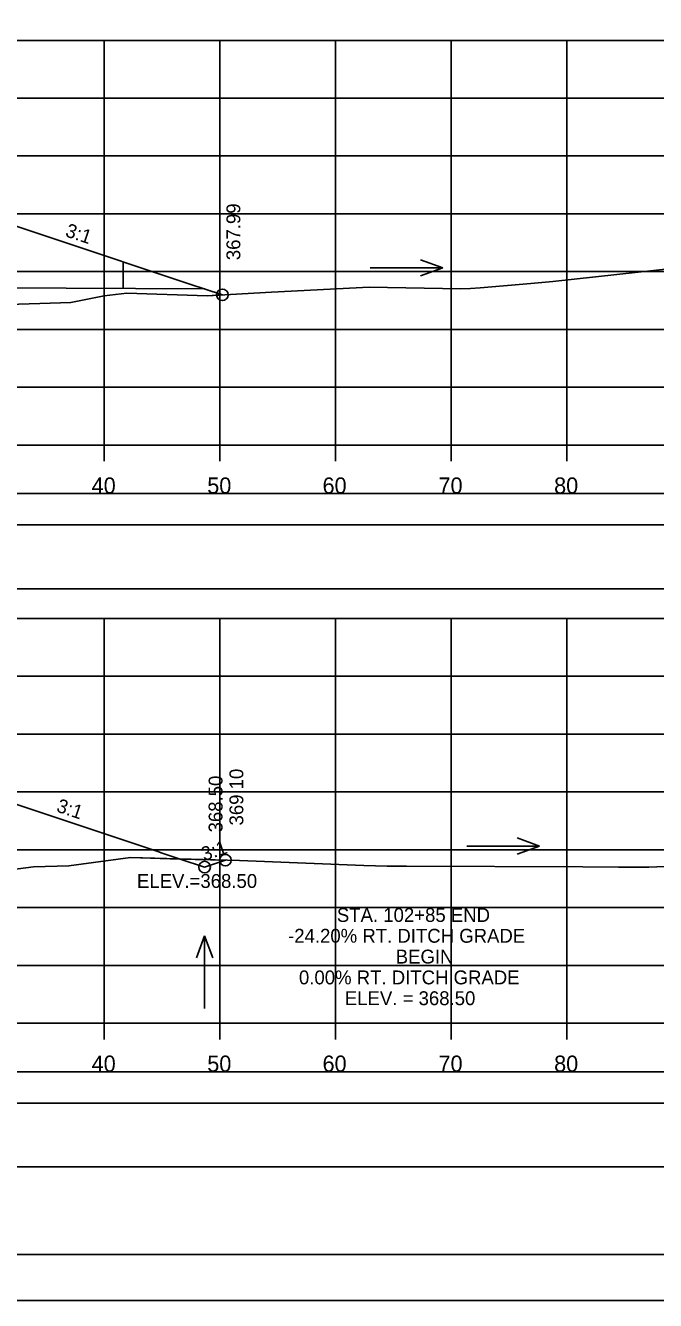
# Model space of a CAD drawing. Extents: x -37291014 to -37290680, y -936053 to -933067.
# Drawn here: x -37290809.9 to -37290755.4, y -935413.3 to -935303 of the extents above; entities that cross this region are included whole.
import ezdxf

# ---------------------------------------------------------------- set-up
doc = ezdxf.new("R2010")
doc.units = 0
for name, color, linetype in [('Default', 7, 'Continuous'), ('R_Axis', 7, 'Continuous'), ('R_Axis Annot', 7, 'Continuous'), ('R_Border', 7, 'Continuous'), ('R_Contours', 7, 'Continuous'), ('R_Exist Surface', 7, 'Continuous'), ('R_Fin Surface', 7, 'Continuous'), ('R_Grid', 7, 'Continuous'), ('R_No Plot', 7, 'Continuous'), ('R_Water', 7, 'Continuous'), ('R_Water Annot', 7, 'Continuous'), ('R_Xsect Elev', 7, 'Continuous'), ('R_Xsect Slope', 7, 'Continuous')]:
    doc.layers.add(name, color=color, linetype=linetype)

msp = doc.modelspace()

# ---------------------------------------------------------------- linework, layer by layer
at = {"layer": 'Default'}
for points in [[(-37290992.48, -935346.22), (-37290693.72, -935346.22), (-37290693.72, -935343.51), (-37290992.48, -935343.51)], [(-37290992.48, -935351.74), (-37290693.72, -935351.74), (-37290693.72, -935346.22), (-37290992.48, -935346.22)], [(-37290992.48, -935396.22), (-37290693.72, -935396.22), (-37290693.72, -935393.51), (-37290992.48, -935393.51)], [(-37290992.48, -935401.74), (-37290693.72, -935401.74), (-37290693.72, -935396.22), (-37290992.48, -935396.22)]]:
    msp.add_lwpolyline(points, close=True, dxfattribs=at)
at = {"layer": 'R_Axis'}
for p, q in [((-37290993.1, -935339.31), (-37290693.1, -935339.31)), ((-37290803.1, -935340.71), (-37290803.1, -935339.31)), ((-37290793.1, -935340.71), (-37290793.1, -935339.31)), ((-37290783.1, -935340.71), (-37290783.1, -935339.31)), ((-37290773.1, -935340.71), (-37290773.1, -935339.31)), ((-37290763.1, -935340.71), (-37290763.1, -935339.31)), ((-37290993.1, -935389.31), (-37290693.1, -935389.31)), ((-37290803.1, -935390.71), (-37290803.1, -935389.31)), ((-37290793.1, -935390.71), (-37290793.1, -935389.31)), ((-37290783.1, -935390.71), (-37290783.1, -935389.31)), ((-37290773.1, -935390.71), (-37290773.1, -935389.31)), ((-37290763.1, -935390.71), (-37290763.1, -935389.31))]:
    msp.add_line(p, q, dxfattribs=at)
at = {"layer": 'R_Border'}
msp.add_line((-37290684.92, -935409.31), (-37291001.1, -935409.31), dxfattribs=at)
at = {"layer": 'R_Contours'}
msp.add_line((-37290792.62, -935375.21), (-37290796.53, -935375.11), dxfattribs=at)
for points in [[(-37290792.88, -935326.32), (-37290795.77, -935325.36), (-37290818.93, -935317.64)], [(-37290818.6, -935327.39), (-37290805.99, -935326.98), (-37290803.1, -935326.4), (-37290801.15, -935326.18), (-37290794.2, -935326.39), (-37290792.88, -935326.32)], [(-37290796.53, -935375.11), (-37290798.19, -935374.57), (-37290798.39, -935374.5), (-37290818.2, -935367.88), (-37290818.93, -935367.64)], [(-37290811.63, -935376.11), (-37290809.22, -935375.78), (-37290806.15, -935375.7), (-37290800.84, -935374.99), (-37290796.53, -935375.11)], [(-37290796.53, -935375.11), (-37290794.42, -935375.81), (-37290792.62, -935375.21)]]:
    msp.add_lwpolyline(points, dxfattribs=at)
at = {"layer": 'R_Exist Surface'}
for points in [[(-37290818.6, -935327.39), (-37290805.99, -935326.98), (-37290803.1, -935326.4), (-37290801.15, -935326.18), (-37290794.2, -935326.39), (-37290788.63, -935326.1), (-37290780.19, -935325.66), (-37290772.26, -935325.79), (-37290771.43, -935325.76), (-37290770.59, -935325.71), (-37290766.21, -935325.33), (-37290764.29, -935325.16), (-37290747.96, -935323.37)], [(-37290811.63, -935376.11), (-37290809.22, -935375.78), (-37290806.15, -935375.7), (-37290800.84, -935374.99), (-37290791.41, -935375.24), (-37290780.65, -935375.67), (-37290778.62, -935375.73), (-37290776.96, -935375.74), (-37290761.7, -935375.8), (-37290758.62, -935375.82), (-37290756, -935375.83), (-37290752.56, -935375.66)]]:
    msp.add_lwpolyline(points, dxfattribs=at)
at = {"layer": 'R_Fin Surface'}
for points in [[(-37290818.93, -935317.64), (-37290795.77, -935325.36), (-37290792.88, -935326.32)], [(-37290818.2, -935367.88), (-37290798.39, -935374.5), (-37290798.19, -935374.57), (-37290796.53, -935375.11), (-37290794.42, -935375.81), (-37290792.62, -935375.21)]]:
    msp.add_lwpolyline(points, dxfattribs=at)
at = {"layer": 'R_Grid'}
for p, q in [((-37290993.1, -935304.31), (-37290693.1, -935304.31)), ((-37290803.1, -935339.31), (-37290803.1, -935304.31)), ((-37290793.1, -935339.31), (-37290793.1, -935304.31)), ((-37290783.1, -935339.31), (-37290783.1, -935304.31)), ((-37290773.1, -935339.31), (-37290773.1, -935304.31)), ((-37290763.1, -935339.31), (-37290763.1, -935304.31)), ((-37290993.1, -935309.31), (-37290693.1, -935309.31)), ((-37290993.1, -935314.31), (-37290693.1, -935314.31)), ((-37290993.1, -935319.31), (-37290693.1, -935319.31)), ((-37290993.1, -935324.31), (-37290693.1, -935324.31)), ((-37290993.1, -935329.31), (-37290693.1, -935329.31)), ((-37290993.1, -935334.31), (-37290693.1, -935334.31)), ((-37290993.1, -935339.31), (-37290693.1, -935339.31)), ((-37290993.1, -935354.31), (-37290693.1, -935354.31)), ((-37290803.1, -935389.31), (-37290803.1, -935354.31)), ((-37290793.1, -935389.31), (-37290793.1, -935354.31)), ((-37290783.1, -935389.31), (-37290783.1, -935354.31)), ((-37290773.1, -935389.31), (-37290773.1, -935354.31)), ((-37290763.1, -935389.31), (-37290763.1, -935354.31)), ((-37290993.1, -935359.31), (-37290693.1, -935359.31)), ((-37290993.1, -935364.31), (-37290693.1, -935364.31)), ((-37290993.1, -935369.31), (-37290693.1, -935369.31)), ((-37290993.1, -935374.31), (-37290693.1, -935374.31)), ((-37290993.1, -935379.31), (-37290693.1, -935379.31)), ((-37290993.1, -935384.31), (-37290693.1, -935384.31)), ((-37290993.1, -935389.31), (-37290693.1, -935389.31))]:
    msp.add_line(p, q, dxfattribs=at)
at = {"layer": 'R_No Plot'}
msp.add_line((-37291013.5, -935413.29), (-37290680.17, -935413.29), dxfattribs=at)
for points in [[(-37291013.51, -935199.96), (-37290680.17, -935199.96), (-37290680.17, -935413.29), (-37291013.51, -935413.29)], [(-37290767.18, -935203.85), (-37290747.56, -935203.85), (-37290747.56, -935213.73), (-37290731.45, -935213.73), (-37290708.25, -935213.73), (-37290708.25, -935238.06), (-37290684.92, -935238.06), (-37290684.92, -935409.31), (-37291001.1, -935409.31), (-37291001.1, -935203.85)]]:
    msp.add_lwpolyline(points, close=True, dxfattribs=at)
for centre in [(-37290792.88, -935326.32), (-37290792.62, -935375.21), (-37290794.42, -935375.81)]:
    msp.add_circle(centre, 0.5, dxfattribs=at)
at = {"layer": 'R_Water'}
for p, q in [((-37290801.47, -935325.77), (-37290801.46, -935323.47)), ((-37290891.52, -935325.31), (-37290794.41, -935325.81))]:
    msp.add_line(p, q, dxfattribs=at)
at = {"layer": 'R_Water Annot'}
for p, q in [((-37290773.82, -935323.98), (-37290775.75, -935323.28)), ((-37290780.11, -935323.98), (-37290773.82, -935323.98)), ((-37290773.82, -935323.98), (-37290775.75, -935324.68)), ((-37290771.74, -935373.99), (-37290765.45, -935373.99)), ((-37290765.45, -935373.99), (-37290767.38, -935373.29)), ((-37290765.45, -935373.99), (-37290767.38, -935374.69)), ((-37290794.42, -935381.74), (-37290795.12, -935383.66)), ((-37290794.42, -935388.03), (-37290794.42, -935381.74)), ((-37290794.42, -935381.74), (-37290793.72, -935383.66))]:
    msp.add_line(p, q, dxfattribs=at)

# ---------------------------------------------------------------- texts
at = {"layer": 'R_Axis Annot'}
for s, p in [('40', (-37290804.19, -935343.51)), ('50', (-37290794.19, -935343.51)), ('60', (-37290784.22, -935343.51)), ('70', (-37290774.19, -935343.51)), ('80', (-37290764.19, -935343.51)), ('40', (-37290804.19, -935393.51)), ('50', (-37290794.19, -935393.51)), ('60', (-37290784.22, -935393.51)), ('70', (-37290774.19, -935393.51)), ('80', (-37290764.19, -935393.51))]:
    msp.add_text(s, height=1.4, dxfattribs=at).set_placement(p)
at = {"layer": 'R_Xsect Elev'}
for s, p in [('367.99', (-37290791.33, -935323.32)), ('369.10', (-37290791.07, -935372.21)), ('368.50', (-37290792.87, -935372.81))]:
    msp.add_text(s, height=1.2, rotation=90, dxfattribs=at).set_placement(p)
for s, p in [('ELEV.=368.50', (-37290800.27, -935377.61)), ('STA. 102+85 END', (-37290782.98, -935380.55)), ('-24.20% RT. DITCH GRADE', (-37290787.2, -935382.35)), ('BEGIN', (-37290777.89, -935384.15)), ('0.00% RT. DITCH GRADE', (-37290786.26, -935385.95)), ('ELEV. = 368.50', (-37290782.29, -935387.75))]:
    msp.add_text(s, height=1.2, dxfattribs=at).set_placement(p)
at = {"layer": 'R_Xsect Slope'}
for rotation, p in [(341.5668, (-37290806.54, -935321.24)), (341.5668, (-37290807.31, -935370.99)), (18.4332, (-37290794.47, -935375.3))]:
    msp.add_text('3:1', height=1.2, rotation=rotation, dxfattribs=at).set_placement(p)

doc.saveas('drawing.dxf')
